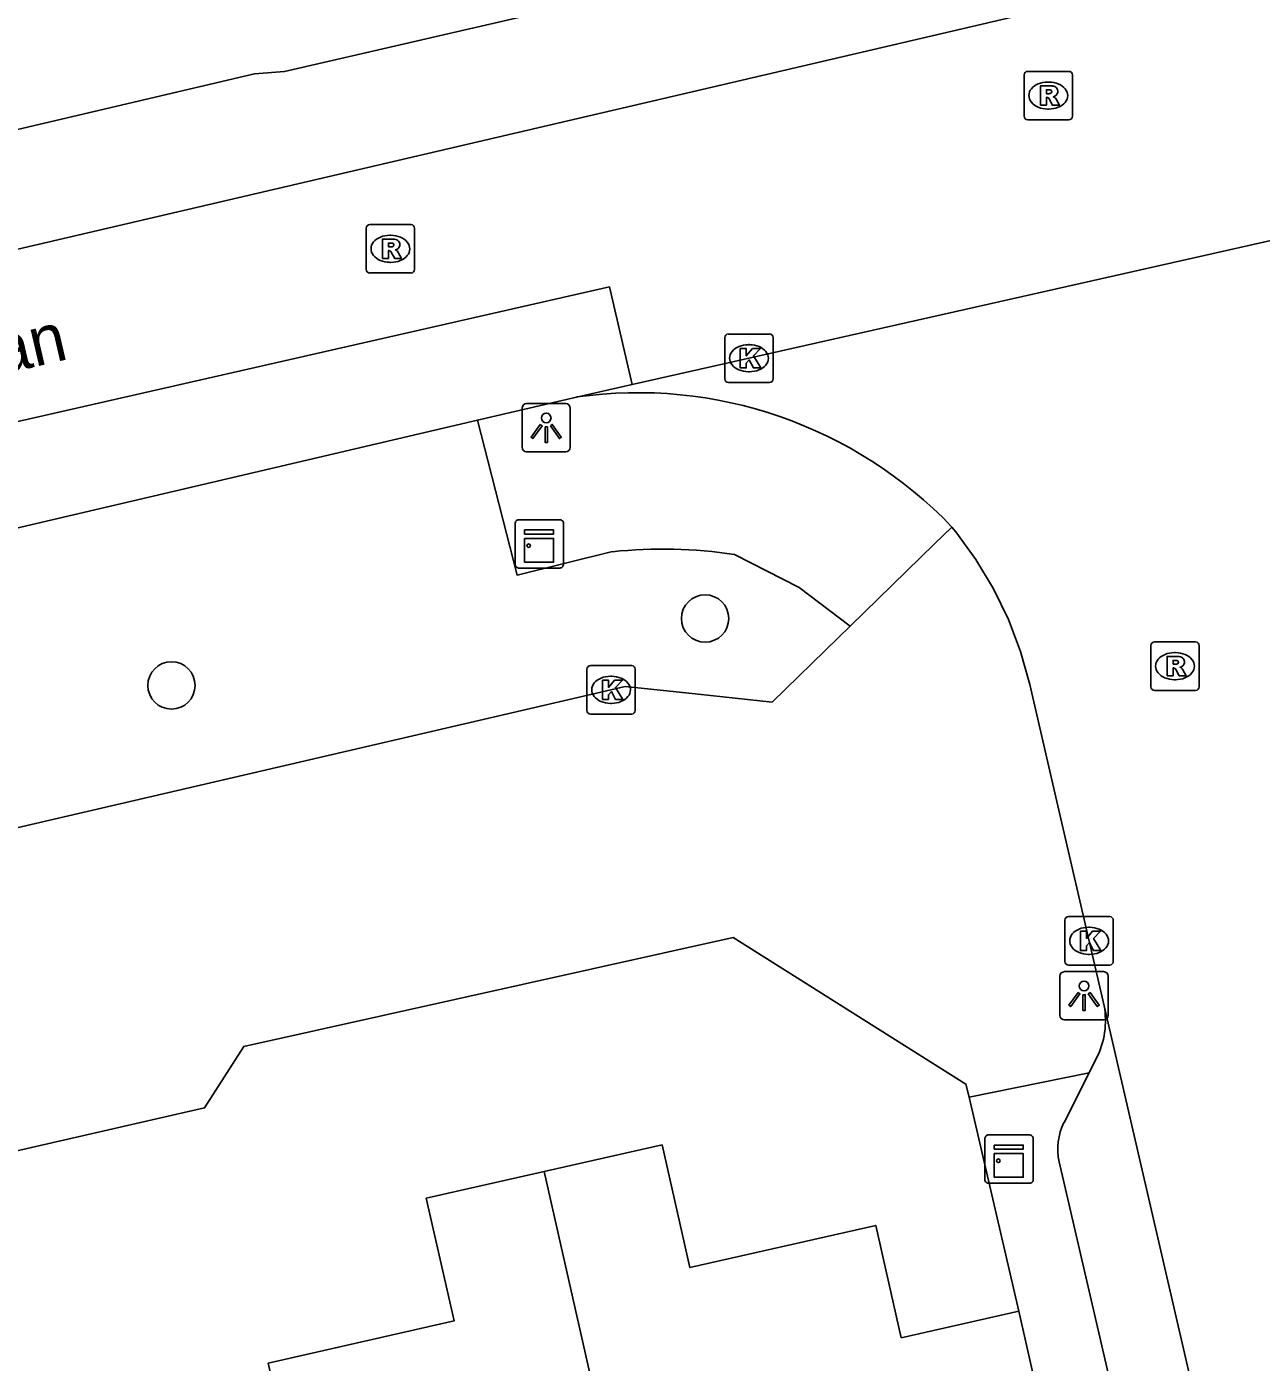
# Model space of a CAD drawing. Extents: x 158461 to 159795, y 387220 to 388672.
# Drawn here: x 159452.61 to 159478.14, y 388181.8 to 388209.41 of the extents above; entities that cross this region are included whole.
import ezdxf

# ---------------------------------------------------------------- set-up
doc = ezdxf.new("R2010")
doc.units = 0
for name, color, linetype in [('IMGEO_Boom', 7, 'Continuous'), ('IMGEO_Kast', 7, 'Continuous'), ('IMGEO_Kolk', 7, 'Continuous'), ('IMGEO_Lichtpunt', 7, 'Continuous'), ('IMGEO_Openbare_ruimte_label', 7, 'Continuous'), ('IMGEO_Pand', 7, 'Continuous'), ('IMGEO_Rijbaan_lokaal_gesloten', 7, 'Continuous'), ('IMGEO_Rijbaan_lokaal_open', 7, 'Continuous'), ('IMGEO_Rioolput', 7, 'Continuous'), ('IMGEO_Voetpad_open', 7, 'Continuous')]:
    doc.layers.add(name, color=color, linetype=linetype)

msp = doc.modelspace()

# ---------------------------------------------------------------- linework, layer by layer
at = {"layer": 'IMGEO_Boom'}
for centre in [(159466.641, 388197.176), (159455.608, 388195.792)]:
    msp.add_circle(centre, 0.489, dxfattribs=at)
at = {"layer": 'IMGEO_Kast'}
for p, q in [((159462.713, 388198.292), (159462.713, 388199.133)), ((159462.713, 388199.133), (159462.713, 388198.292)), ((159462.788, 388199.217), (159463.629, 388199.217)), ((159463.629, 388199.217), (159462.788, 388199.217)), ((159463.713, 388199.142), (159463.713, 388198.301)), ((159463.713, 388198.301), (159463.713, 388199.142)), ((159463.638, 388198.217), (159462.797, 388198.217)), ((159462.797, 388198.217), (159463.638, 388198.217)), ((159472.425, 388185.579), (159472.425, 388186.42)), ((159472.425, 388186.42), (159472.425, 388185.579)), ((159472.5, 388186.504), (159473.341, 388186.504)), ((159473.341, 388186.504), (159472.5, 388186.504)), ((159473.425, 388186.429), (159473.425, 388185.588)), ((159473.425, 388185.588), (159473.425, 388186.429)), ((159473.35, 388185.504), (159472.509, 388185.504)), ((159472.509, 388185.504), (159473.35, 388185.504))]:
    msp.add_line(p, q, dxfattribs=at)
for points in [[(159462.908, 388199.007), (159463.508, 388199.007), (159463.508, 388198.922), (159462.908, 388198.922), (159462.908, 388199.007)], [(159462.908, 388198.832), (159463.508, 388198.832), (159463.508, 388198.343), (159462.908, 388198.343), (159462.908, 388198.832)], [(159472.62, 388186.294), (159473.22, 388186.294), (159473.22, 388186.209), (159472.62, 388186.209), (159472.62, 388186.294)], [(159472.62, 388186.119), (159473.22, 388186.119), (159473.22, 388185.63), (159472.62, 388185.63), (159472.62, 388186.119)]]:
    msp.add_lwpolyline(points, dxfattribs=at)
for centre in [(159462.992, 388198.681), (159472.704, 388185.968)]:
    msp.add_circle(centre, 0.0377, dxfattribs=at)
for centre, start, end in [((159462.791, 388199.139), 92.4484, 184.2845), ((159462.791, 388199.139), 92.4484, 184.2845), ((159463.635, 388199.139), 2.4484, 94.2845), ((159463.635, 388199.139), 2.4484, 94.2845), ((159462.791, 388198.295), 182.4484, 274.2845), ((159462.791, 388198.295), 182.4484, 274.2845), ((159463.635, 388198.295), 272.4484, 4.2845), ((159463.635, 388198.295), 272.4484, 4.2845), ((159472.503, 388186.426), 92.4484, 184.2845), ((159472.503, 388186.426), 92.4484, 184.2845), ((159473.347, 388186.426), 2.4484, 94.2845), ((159473.347, 388186.426), 2.4484, 94.2845), ((159472.503, 388185.582), 182.4484, 274.2845), ((159472.503, 388185.582), 182.4484, 274.2845), ((159473.347, 388185.582), 272.4484, 4.2845), ((159473.347, 388185.582), 272.4484, 4.2845)]:
    msp.add_arc(centre, 0.0779, start, end, dxfattribs=at)
at = {"layer": 'IMGEO_Kolk'}
for p, q in [((159467.047, 388202.129), (159467.047, 388202.981)), ((159467.122, 388203.055), (159467.974, 388203.055)), ((159468.048, 388202.981), (159468.048, 388202.129)), ((159467.535, 388202.835), (159467.56, 388202.835)), ((159467.558, 388202.275), (159467.533, 388202.275)), ((159467.974, 388202.055), (159467.122, 388202.055)), ((159464.196, 388195.276), (159464.196, 388196.128)), ((159464.271, 388196.202), (159465.123, 388196.202)), ((159465.197, 388196.128), (159465.197, 388195.276)), ((159464.684, 388195.982), (159464.709, 388195.982)), ((159465.123, 388195.202), (159464.271, 388195.202)), ((159464.707, 388195.422), (159464.682, 388195.422)), ((159474.079, 388190.088), (159474.079, 388190.94)), ((159474.154, 388191.014), (159475.006, 388191.014)), ((159474.567, 388190.794), (159474.592, 388190.794)), ((159475.08, 388190.94), (159475.08, 388190.088)), ((159474.59, 388190.234), (159474.565, 388190.234)), ((159475.006, 388190.014), (159474.154, 388190.014))]:
    msp.add_line(p, q, dxfattribs=at)
for points in [[(159467.047, 388202.129), (159467.047, 388202.981)], [(159467.122, 388203.055), (159467.974, 388203.055)], [(159468.048, 388202.981), (159468.048, 388202.129)], [(159467.368, 388202.755), (159467.491, 388202.755), (159467.491, 388202.604), (159467.621, 388202.755), (159467.785, 388202.755), (159467.639, 388202.604), (159467.792, 388202.355), (159467.64, 388202.355), (159467.555, 388202.519), (159467.491, 388202.452), (159467.491, 388202.355), (159467.368, 388202.355), (159467.368, 388202.755)], [(159467.974, 388202.055), (159467.122, 388202.055)], [(159464.196, 388195.276), (159464.196, 388196.128)], [(159464.271, 388196.202), (159465.123, 388196.202)], [(159465.197, 388196.128), (159465.197, 388195.276)], [(159464.517, 388195.902), (159464.64, 388195.902), (159464.64, 388195.751), (159464.77, 388195.902), (159464.934, 388195.902), (159464.788, 388195.751), (159464.941, 388195.502), (159464.789, 388195.502), (159464.704, 388195.666), (159464.64, 388195.599), (159464.64, 388195.502), (159464.517, 388195.502), (159464.517, 388195.902)], [(159465.123, 388195.202), (159464.271, 388195.202)], [(159474.079, 388190.088), (159474.079, 388190.94)], [(159474.154, 388191.014), (159475.006, 388191.014)], [(159475.08, 388190.94), (159475.08, 388190.088)], [(159474.4, 388190.714), (159474.523, 388190.714), (159474.523, 388190.563), (159474.653, 388190.714), (159474.817, 388190.714), (159474.671, 388190.563), (159474.824, 388190.314), (159474.672, 388190.314), (159474.587, 388190.478), (159474.523, 388190.411), (159474.523, 388190.314), (159474.4, 388190.314), (159474.4, 388190.714)], [(159475.006, 388190.014), (159474.154, 388190.014)]]:
    msp.add_lwpolyline(points, dxfattribs=at)
for centre, start, end in [((159467.124, 388202.979), 91.552, 178.448), ((159467.124, 388202.979), 91.552, 178.448), ((159467.972, 388202.979), 1.552, 88.448), ((159467.972, 388202.979), 1.552, 88.448), ((159467.124, 388202.131), 181.552, 268.448), ((159467.124, 388202.131), 181.552, 268.448), ((159467.972, 388202.131), 271.552, 358.448), ((159467.972, 388202.131), 271.552, 358.448), ((159464.273, 388196.126), 91.552, 178.448), ((159464.273, 388196.126), 91.552, 178.448), ((159465.121, 388196.126), 1.552, 88.448), ((159465.121, 388196.126), 1.552, 88.448), ((159464.273, 388195.278), 181.552, 268.448), ((159464.273, 388195.278), 181.552, 268.448), ((159465.121, 388195.278), 271.552, 358.448), ((159465.121, 388195.278), 271.552, 358.448), ((159474.156, 388190.938), 91.552, 178.448), ((159474.156, 388190.938), 91.552, 178.448), ((159475.004, 388190.938), 1.552, 88.448), ((159475.004, 388190.938), 1.552, 88.448), ((159474.156, 388190.09), 181.552, 268.448), ((159474.156, 388190.09), 181.552, 268.448), ((159475.004, 388190.09), 271.552, 358.448), ((159475.004, 388190.09), 271.552, 358.448)]:
    msp.add_arc(centre, 0.0765, start, end, dxfattribs=at)
for centre, major_axis, ratio, start_param, end_param in [((159467.534, 388202.555), (-0.387, 0.002), 0.722429, 4.712389, 7.853982), ((159467.559, 388202.555), (-0.39, 0.002), 0.717154, 1.570796, 4.712389), ((159464.683, 388195.702), (-0.387, 0.002), 0.722429, 4.712389, 7.853982), ((159464.708, 388195.702), (-0.39, 0.002), 0.717154, 1.570796, 4.712389), ((159474.566, 388190.514), (-0.387, 0.002), 0.722429, 4.712389, 7.853982), ((159474.591, 388190.514), (-0.39, 0.002), 0.717154, 1.570796, 4.712389)]:
    msp.add_ellipse(centre, major_axis=major_axis, ratio=ratio, start_param=start_param, end_param=end_param, dxfattribs=at)
at = {"layer": 'IMGEO_Lichtpunt'}
for p, q in [((159463.759, 388201.617), (159462.951, 388201.617)), ((159463.759, 388201.617), (159462.951, 388201.617)), ((159462.857, 388201.522), (159462.857, 388200.715)), ((159462.857, 388201.522), (159462.857, 388200.715)), ((159463.853, 388200.715), (159463.853, 388201.522)), ((159463.853, 388200.715), (159463.853, 388201.522)), ((159462.951, 388200.621), (159463.759, 388200.621)), ((159462.951, 388200.621), (159463.759, 388200.621)), ((159473.977, 388189.783), (159473.977, 388188.976)), ((159473.977, 388189.783), (159473.977, 388188.976)), ((159474.879, 388189.878), (159474.071, 388189.878)), ((159474.879, 388189.878), (159474.071, 388189.878)), ((159474.973, 388188.976), (159474.973, 388189.783)), ((159474.973, 388188.976), (159474.973, 388189.783)), ((159474.071, 388188.882), (159474.879, 388188.882)), ((159474.071, 388188.882), (159474.879, 388188.882))]:
    msp.add_line(p, q, dxfattribs=at)
for points in [[(159463.231, 388201.186), (159463.27, 388201.158), (159463.082, 388200.896), (159463.044, 388200.923), (159463.231, 388201.186)], [(159463.333, 388201.138), (159463.38, 388201.138), (159463.38, 388200.816), (159463.333, 388200.816), (159463.333, 388201.138)], [(159463.443, 388201.158), (159463.481, 388201.185), (159463.668, 388200.923), (159463.629, 388200.895), (159463.443, 388201.158)], [(159474.351, 388189.447), (159474.39, 388189.419), (159474.202, 388189.157), (159474.164, 388189.184), (159474.351, 388189.447)], [(159474.453, 388189.399), (159474.5, 388189.399), (159474.5, 388189.077), (159474.453, 388189.077), (159474.453, 388189.399)], [(159474.563, 388189.419), (159474.601, 388189.446), (159474.788, 388189.184), (159474.749, 388189.156), (159474.563, 388189.419)]]:
    msp.add_lwpolyline(points, dxfattribs=at)
for centre in [(159463.356, 388201.32), (159474.476, 388189.581)]:
    msp.add_circle(centre, 0.0994, dxfattribs=at)
for centre, start, end in [((159462.951, 388201.522), 90, 180), ((159462.951, 388201.522), 90, 180), ((159463.759, 388201.522), 0, 90), ((159463.759, 388201.522), 0, 90), ((159462.951, 388200.715), 180, 270), ((159462.951, 388200.715), 180, 270), ((159463.759, 388200.715), 270, 0), ((159463.759, 388200.715), 270, 360), ((159474.071, 388189.783), 90, 180), ((159474.071, 388189.783), 90, 180), ((159474.879, 388189.783), 0, 90), ((159474.879, 388189.783), 0, 90), ((159474.071, 388188.976), 180, 270), ((159474.071, 388188.976), 180, 270), ((159474.879, 388188.976), 270, 0), ((159474.879, 388188.976), 270, 360)]:
    msp.add_arc(centre, 0.0946, start, end, dxfattribs=at)
at = {"layer": 'IMGEO_Pand'}
for points in [[(159463.313, 388185.745), (159465.752, 388186.298), (159466.326, 388183.762), (159470.17, 388184.633), (159470.697, 388182.312), (159473.124, 388182.862)], [(159455.17, 388178.99), (159458.094, 388179.653), (159457.609, 388181.788), (159461.451, 388182.658), (159460.876, 388185.193), (159463.313, 388185.745)], [(159466.424, 388172.015), (159463.313, 388185.745)], [(159473.124, 388182.862), (159474.443, 388177.039), (159475.135, 388173.987)]]:
    msp.add_lwpolyline(points, dxfattribs=at)
at = {"layer": 'IMGEO_Rijbaan_lokaal_gesloten'}
for points in [[(159607.838, 388245.417), (159603.807, 388243.497), (159599.618, 388241.693), (159597.657, 388240.796), (159595.242, 388239.856), (159592.211, 388238.767), (159589.69, 388238.075), (159586.637, 388237.162), (159562.502, 388230.789), (159533.785, 388223.662), (159496.404, 388214.991), (159473.197, 388209.649), (159438.275, 388201.508), (159421.968, 388197.936), (159415.412, 388196.71), (159408.779, 388195.726), (159407.256, 388195.517), (159405.737, 388195.341), (159404.226, 388195.23), (159402.729, 388195.219), (159401.249, 388195.339), (159400.032, 388195.564), (159398.362, 388196.096), (159396.992, 388196.744)], [(159446.346, 388205.854), (159457.323, 388208.431), (159457.943, 388208.478), (159465.659, 388210.267)], [(159465.134, 388202.012), (159484.571, 388206.391)], [(159402.156, 388187.368), (159402.8, 388187.594), (159408.031, 388189.473), (159413.008, 388191.139), (159420.999, 388193.638), (159425.182, 388194.781), (159432.266, 388196.553), (159445.157, 388199.592), (159464.662, 388204.03), (159465.134, 388202.012)], [(159465.134, 388202.012), (159463.984, 388201.753)], [(159463.984, 388201.753), (159461.934, 388201.274)], [(159461.934, 388201.274), (159444.341, 388197.153), (159442.819, 388196.789)]]:
    msp.add_lwpolyline(points, dxfattribs=at)
at = {"layer": 'IMGEO_Rijbaan_lokaal_open'}
for points in [[(159471.743, 388199.066), (159471.384, 388198.716), (159469.641, 388197.018)], [(159474.892, 388189.169), (159473.977, 388193.122), (159473.354, 388195.811), (159473.164, 388196.492), (159472.913, 388197.153), (159472.605, 388197.79), (159472.24, 388198.396), (159471.824, 388198.967), (159471.743, 388199.066)], [(159469.641, 388197.018), (159469.398, 388196.782), (159468.027, 388195.447), (159466.242, 388195.637), (159464.989, 388195.771), (159449.381, 388192.15), (159447.168, 388188.576), (159444.708, 388187.995)], [(159472.097, 388187.285), (159472.034, 388187.554), (159467.22, 388190.582), (159457.102, 388188.331), (159456.291, 388187.063), (159413.81, 388177.328), (159412.541, 388178.09), (159400.894, 388175.34), (159401.092, 388174.48), (159387.6, 388167.487), (159386.892, 388168.098), (159378.833, 388159.318), (159378.911, 388157.81), (159374.917, 388153.5), (159373.428, 388153.392), (159366.091, 388145.42), (159366.179, 388143.991), (159362.095, 388139.561), (159360.656, 388139.553), (159353.388, 388131.602), (159353.436, 388130.033), (159350.543, 388127.01), (159352.001, 388125.659)], [(159474.892, 388189.169), (159478.023, 388175.65), (159479.791, 388168.084)], [(159474.58, 388187.786), (159474.736, 388188.093)], [(159472.097, 388187.285), (159474.58, 388187.786)]]:
    msp.add_lwpolyline(points, dxfattribs=at)
for centre, radius, start, end in [((159465.248, 388192.858), 8.985, 43.7085, 98.0888), ((159473.193, 388188.866), 1.725, 333.3855, 10.1158)]:
    msp.add_arc(centre, radius, start, end, dxfattribs=at)
at = {"layer": 'IMGEO_Rioolput'}
for p, q in [((159473.31, 388208.483), (159474.162, 388208.483)), ((159473.235, 388207.557), (159473.235, 388208.409)), ((159473.723, 388208.263), (159473.748, 388208.263)), ((159474.236, 388208.409), (159474.236, 388207.557)), ((159473.746, 388207.703), (159473.721, 388207.703)), ((159474.162, 388207.483), (159473.31, 388207.483)), ((159459.633, 388204.39), (159459.633, 388205.242)), ((159459.708, 388205.316), (159460.56, 388205.316)), ((159460.634, 388205.242), (159460.634, 388204.39)), ((159460.121, 388205.096), (159460.146, 388205.096)), ((159460.56, 388204.316), (159459.708, 388204.316)), ((159460.144, 388204.536), (159460.119, 388204.536)), ((159475.855, 388195.765), (159475.855, 388196.617)), ((159475.93, 388196.691), (159476.782, 388196.691)), ((159476.856, 388196.617), (159476.856, 388195.765)), ((159476.343, 388196.471), (159476.368, 388196.471)), ((159476.366, 388195.911), (159476.341, 388195.911)), ((159476.782, 388195.691), (159475.93, 388195.691))]:
    msp.add_line(p, q, dxfattribs=at)
for points in [[(159473.31, 388208.483), (159474.162, 388208.483)], [(159473.235, 388207.557), (159473.235, 388208.409)], [(159473.824, 388208.181), (159473.572, 388208.183), (159473.572, 388207.783)], [(159474.236, 388208.409), (159474.236, 388207.557)], [(159473.572, 388207.783), (159473.696, 388207.783), (159473.696, 388207.945), (159473.707, 388207.945)], [(159473.75, 388208.102), (159473.696, 388208.102), (159473.696, 388208.021)], [(159473.696, 388208.021), (159473.748, 388208.021)], [(159473.754, 388207.916), (159473.825, 388207.783), (159473.965, 388207.783), (159473.9, 388207.909)], [(159474.162, 388207.483), (159473.31, 388207.483)], [(159459.633, 388204.39), (159459.633, 388205.242)], [(159459.708, 388205.316), (159460.56, 388205.316)], [(159460.634, 388205.242), (159460.634, 388204.39)], [(159460.222, 388205.014), (159459.97, 388205.016), (159459.97, 388204.616)], [(159460.148, 388204.935), (159460.094, 388204.935), (159460.094, 388204.854)], [(159460.094, 388204.854), (159460.146, 388204.854)], [(159459.97, 388204.616), (159460.094, 388204.616), (159460.094, 388204.778), (159460.105, 388204.778)], [(159460.152, 388204.749), (159460.223, 388204.616), (159460.363, 388204.616), (159460.298, 388204.742)], [(159460.56, 388204.316), (159459.708, 388204.316)], [(159475.855, 388195.765), (159475.855, 388196.617)], [(159475.93, 388196.691), (159476.782, 388196.691)], [(159476.856, 388196.617), (159476.856, 388195.765)], [(159476.444, 388196.389), (159476.192, 388196.391), (159476.192, 388195.991)], [(159476.37, 388196.31), (159476.316, 388196.31), (159476.316, 388196.229)], [(159476.192, 388195.991), (159476.316, 388195.991), (159476.316, 388196.153), (159476.327, 388196.153)], [(159476.316, 388196.229), (159476.368, 388196.229)], [(159476.374, 388196.124), (159476.445, 388195.991), (159476.585, 388195.991), (159476.52, 388196.117)], [(159476.782, 388195.691), (159475.93, 388195.691)]]:
    msp.add_lwpolyline(points, dxfattribs=at)
for centre, radius, start, end in [((159473.312, 388208.407), 0.0765, 91.552, 178.448), ((159473.312, 388208.407), 0.0765, 91.552, 178.448), ((159474.16, 388208.407), 0.0765, 1.552, 88.448), ((159474.16, 388208.407), 0.0765, 1.552, 88.448), ((159473.823, 388208.071), 0.109, 350.3612, 89.416), ((159473.706, 388207.892), 0.0533, 26.0293, 88.6989), ((159473.732, 388208.21), 0.19, 274.7715, 282.9687), ((159473.756, 388208.006), 0.0964, 77.0061, 93.1865), ((159473.77, 388208.063), 0.0378, 276.6634, 79.6772), ((159473.821, 388208.071), 0.112, 277.5842, 350.9817), ((159473.805, 388207.856), 0.108, 29.5134, 73.7905), ((159473.312, 388207.559), 0.0765, 181.552, 268.448), ((159473.312, 388207.559), 0.0765, 181.552, 268.448), ((159474.16, 388207.559), 0.0765, 271.552, 358.448), ((159474.16, 388207.559), 0.0765, 271.552, 358.448), ((159459.71, 388205.24), 0.0765, 91.552, 178.448), ((159459.71, 388205.24), 0.0765, 91.552, 178.448), ((159460.558, 388205.24), 0.0765, 1.552, 88.448), ((159460.558, 388205.24), 0.0765, 1.552, 88.448), ((159460.13, 388205.043), 0.19, 274.7715, 282.9687), ((159460.154, 388204.839), 0.0964, 77.0061, 93.1865), ((159460.168, 388204.896), 0.0378, 276.6634, 79.6772), ((159460.221, 388204.904), 0.109, 350.3612, 89.416), ((159460.219, 388204.904), 0.112, 277.5842, 350.9817), ((159460.104, 388204.725), 0.0533, 26.0293, 88.6989), ((159460.203, 388204.689), 0.108, 29.5134, 73.7905), ((159459.71, 388204.392), 0.0765, 181.552, 268.448), ((159459.71, 388204.392), 0.0765, 181.552, 268.448), ((159460.558, 388204.392), 0.0765, 271.552, 358.448), ((159460.558, 388204.392), 0.0765, 271.552, 358.448), ((159475.932, 388196.615), 0.0765, 91.552, 178.448), ((159475.932, 388196.615), 0.0765, 91.552, 178.448), ((159476.78, 388196.615), 0.0765, 1.552, 88.448), ((159476.78, 388196.615), 0.0765, 1.552, 88.448), ((159476.376, 388196.214), 0.0964, 77.0061, 93.1865), ((159476.39, 388196.271), 0.0378, 276.6634, 79.6772), ((159476.443, 388196.279), 0.109, 350.3612, 89.416), ((159476.326, 388196.1), 0.0533, 26.0293, 88.6989), ((159476.352, 388196.418), 0.19, 274.7715, 282.9687), ((159476.441, 388196.279), 0.112, 277.5842, 350.9817), ((159476.425, 388196.064), 0.108, 29.5134, 73.7905), ((159475.932, 388195.767), 0.0765, 181.552, 268.448), ((159475.932, 388195.767), 0.0765, 181.552, 268.448), ((159476.78, 388195.767), 0.0765, 271.552, 358.448), ((159476.78, 388195.767), 0.0765, 271.552, 358.448)]:
    msp.add_arc(centre, radius, start, end, dxfattribs=at)
for centre, major_axis, ratio, start_param, end_param in [((159473.722, 388207.983), (-0.387, 0.002), 0.722429, 4.712389, 7.853982), ((159473.747, 388207.983), (-0.39, 0.002), 0.717154, 1.570796, 4.712389), ((159460.12, 388204.816), (-0.387, 0.002), 0.722429, 4.712389, 7.853982), ((159460.145, 388204.816), (-0.39, 0.002), 0.717154, 1.570796, 4.712389), ((159476.342, 388196.191), (-0.387, 0.002), 0.722429, 4.712389, 7.853982), ((159476.367, 388196.191), (-0.39, 0.002), 0.717154, 1.570796, 4.712389)]:
    msp.add_ellipse(centre, major_axis=major_axis, ratio=ratio, start_param=start_param, end_param=end_param, dxfattribs=at)
at = {"layer": 'IMGEO_Voetpad_open'}
for points in [[(159464.728, 388198.557), (159462.754, 388198.072), (159461.934, 388201.274)], [(159469.641, 388197.018), (159468.583, 388197.817), (159467.25, 388198.501)], [(159474.061, 388186.761), (159474.58, 388187.786)], [(159473.124, 388182.862), (159472.097, 388187.285)], [(159477.632, 388170.153), (159476.434, 388175.28), (159473.963, 388185.948)]]:
    msp.add_lwpolyline(points, dxfattribs=at)
for centre, radius, start, end in [((159465.767, 388188.532), 10.078, 81.5385, 95.9174), ((159475.14, 388186.218), 1.208, 153.3137, 192.9396)]:
    msp.add_arc(centre, radius, start, end, dxfattribs=at)

# ---------------------------------------------------------------- texts
at = {"layer": 'IMGEO_Openbare_ruimte_label'}
msp.add_text('Artoislaan', height=1, rotation=13.0633, dxfattribs=at).set_placement((159447.712, 388201.198))

doc.saveas('drawing.dxf')
